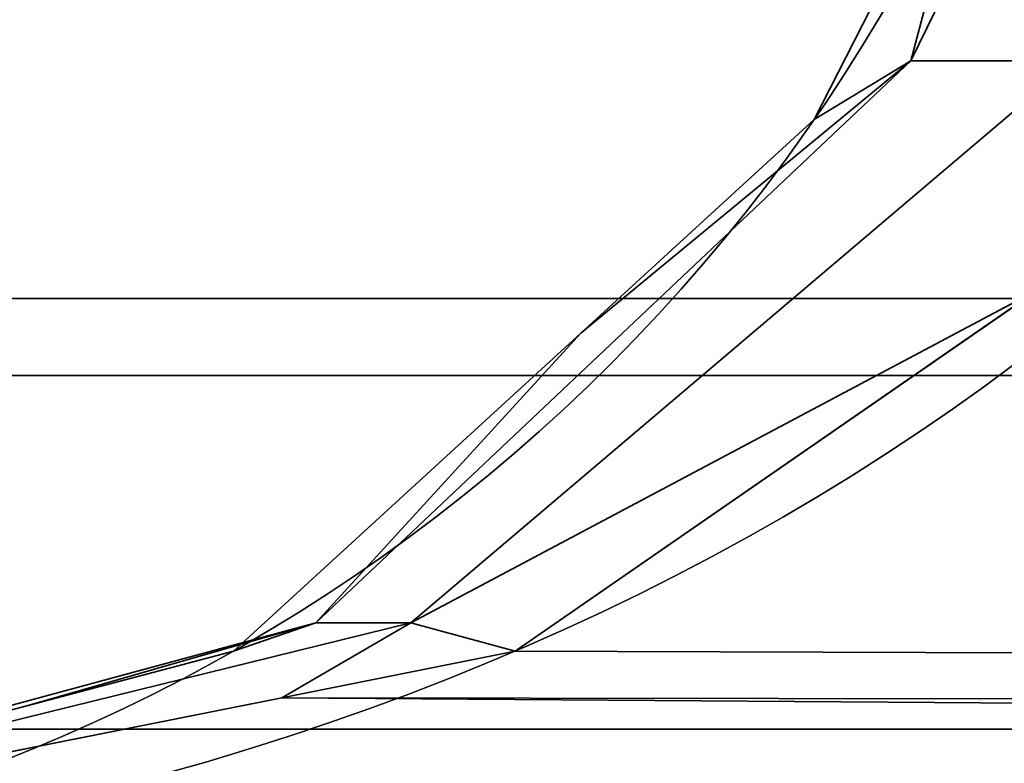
# Model space of a CAD drawing. Header units: millimetres. Extents: x -493 to 6693, y -115 to 145.
# Tile 642 of 656: x 2560.18 to 2560.962, y -23.407 to -22.816. Entities that reach past the tile are written whole.
import ezdxf

# ---------------------------------------------------------------- set-up
doc = ezdxf.new("R2010")
doc.units = ezdxf.units.MM
doc.layers.add('151', color=7, linetype='Continuous', true_color=0xffffff)

# ---------------------------------------------------------------- blocks, each defined once
blk = doc.blocks.new('UG_SURFACE_142')
at = {"layer": '151', "color": 252, "linetype": 'Continuous', "lineweight": 35}
for points in [[(2560.94527, -22.63215, 1162.35006), (2561.04541, -22.52658, 1162.56607), (2560.88805, -22.84849, 1162.6972)], [(2561.01704, -22.84849, 1162.88352), (2560.88805, -22.84849, 1162.6972), (2561.04541, -22.52658, 1162.56607), (2561.19514, -22.52658, 1162.78231)], [(2560.88805, -22.84849, 1005.80275), (2561.04541, -22.52658, 1005.93388), (2560.94527, -22.63215, 1006.14989)], [(2560.88805, -22.84849, 1005.80275), (2561.01704, -22.84849, 1005.61655), (2561.19514, -22.52658, 1005.71775), (2561.04541, -22.52658, 1005.93388)], [(2560.88805, -22.84849, 1162.6972), (2560.81128, -22.895, 1162.48918), (2560.94527, -22.63215, 1162.35006)], [(2560.81128, -22.895, 1006.01089), (2560.94527, -22.63215, 1162.35006), (2560.81128, -22.895, 1162.48918)], [(2560.81128, -22.895, 1006.01089), (2560.94527, -22.63215, 1006.14989), (2560.94527, -22.63215, 1162.35006)], [(2560.94527, -22.63215, 1006.14989), (2560.81128, -22.895, 1006.01089), (2560.88805, -22.84849, 1005.80275)], [(2559.60011, -23.5, 1164.25002), (2561.00011, -23.5, 1164.25002), (2561.00011, -22.8, 1164.25002), (2559.60011, -22.8, 1164.25002)], [(2580.02019, -23.5, 979.25001), (2559.60011, -23.5, 979.25001), (2559.60011, -22.8, 979.25001), (2580.02019, -22.8, 979.25001)], [(2560.62579, -23.06494, 1162.68182), (2560.88805, -22.84849, 1162.6972), (2560.41503, -23.29509, 1163.08177)], [(2560.49061, -23.29509, 1163.19084), (2560.41503, -23.29509, 1163.08177), (2560.88805, -22.84849, 1162.6972), (2561.01704, -22.84849, 1162.88352)], [(2560.41503, -23.29509, 1005.4183), (2560.88805, -22.84849, 1005.80275), (2560.62579, -23.06494, 1005.81813)], [(2560.41503, -23.29509, 1005.4183), (2560.49061, -23.29509, 1005.30922), (2561.01704, -22.84849, 1005.61655), (2560.88805, -22.84849, 1005.80275)], [(2560.49061, -23.29509, 1163.19084), (2561.01704, -22.84849, 1162.88352), (2560.98843, -23.03085, 1163.11312)], [(2560.98843, -23.03085, 1005.38695), (2561.01704, -22.84849, 1005.61655), (2560.49061, -23.29509, 1005.30922)], [(2560.62579, -23.06494, 1162.68182), (2560.81128, -22.895, 1162.48918), (2560.88805, -22.84849, 1162.6972)], [(2560.88805, -22.84849, 1005.80275), (2560.81128, -22.895, 1006.01089), (2560.62579, -23.06494, 1005.81813)], [(2560.81128, -22.895, 1162.48918), (2560.62579, -23.06494, 1005.81813), (2560.81128, -22.895, 1006.01089)], [(2560.81128, -22.895, 1162.48918), (2560.62579, -23.06494, 1162.68182), (2560.62579, -23.06494, 1005.81813)], [(2560.98843, -23.03085, 1163.11312), (2560.57358, -23.31777, 1163.29181), (2560.49061, -23.29509, 1163.19084)], [(2560.49061, -23.29509, 1005.30922), (2560.57358, -23.31777, 1005.20813), (2560.98843, -23.03085, 1005.38695)], [(2580.21665, -23.38238, 1170.81869), (2560.57358, -23.31777, 1163.29181), (2560.98843, -23.03085, 1163.11312)], [(2560.98843, -23.03085, 1005.38695), (2560.57358, -23.31777, 1005.20813), (2580.21665, -23.38238, 997.68138)], [(2560.41503, -23.29509, 1163.08177), (2560.3497, -23.31777, 1162.96864), (2560.62579, -23.06494, 1162.68182)], [(2560.3497, -23.31777, 1005.53143), (2560.62579, -23.06494, 1162.68182), (2560.3497, -23.31777, 1162.96864)], [(2560.3497, -23.31777, 1005.53143), (2560.62579, -23.06494, 1005.81813), (2560.62579, -23.06494, 1162.68182)], [(2560.62579, -23.06494, 1005.81813), (2560.3497, -23.31777, 1005.53143), (2560.41503, -23.29509, 1005.4183)], [(2560.41503, -23.29509, 1163.08177), (2559.659, -23.5, 1163.68592), (2560.18543, -23.3611, 1163.13922)], [(2560.38809, -23.35471, 1163.37168), (2559.659, -23.5, 1163.68592), (2560.49061, -23.29509, 1163.19084)], [(2559.659, -23.5, 1163.68592), (2560.41503, -23.29509, 1163.08177), (2560.49061, -23.29509, 1163.19084)], [(2560.49061, -23.29509, 1005.30922), (2559.659, -23.5, 1004.81403), (2560.38809, -23.35471, 1005.12826)], [(2560.18543, -23.3611, 1005.36084), (2559.659, -23.5, 1004.81403), (2560.41503, -23.29509, 1005.4183)], [(2559.659, -23.5, 1004.81403), (2560.49061, -23.29509, 1005.30922), (2560.41503, -23.29509, 1005.4183)], [(2560.18543, -23.3611, 1163.13922), (2560.3497, -23.31777, 1162.96864), (2560.41503, -23.29509, 1163.08177)], [(2560.41503, -23.29509, 1005.4183), (2560.3497, -23.31777, 1005.53143), (2560.18543, -23.3611, 1005.36084)], [(2560.49061, -23.29509, 1163.19084), (2560.57358, -23.31777, 1163.29181), (2560.38809, -23.35471, 1163.37168)], [(2560.38809, -23.35471, 1005.12826), (2560.57358, -23.31777, 1005.20813), (2560.49061, -23.29509, 1005.30922)], [(2560.3497, -23.31777, 1162.96864), (2560.18543, -23.3611, 1005.36084), (2560.3497, -23.31777, 1005.53143)], [(2560.3497, -23.31777, 1162.96864), (2560.18543, -23.3611, 1163.13922), (2560.18543, -23.3611, 1005.36084)], [(2580.21665, -23.38238, 1170.81869), (2560.38809, -23.35471, 1163.37168), (2560.57358, -23.31777, 1163.29181)], [(2560.57358, -23.31777, 1005.20813), (2560.38809, -23.35471, 1005.12826), (2580.21665, -23.38238, 997.68138)], [(2580.02019, -23.5, 1171.34118), (2559.659, -23.5, 1163.68592), (2560.38809, -23.35471, 1163.37168)], [(2560.38809, -23.35471, 1005.12826), (2559.659, -23.5, 1004.81403), (2580.02019, -23.5, 997.15877)], [(2560.38809, -23.35471, 1163.37168), (2580.21665, -23.38238, 1170.81869), (2580.21474, -23.38626, 1170.82381)], [(2560.38809, -23.35471, 1163.37168), (2580.21474, -23.38626, 1170.82381), (2580.02019, -23.5, 1171.34118)], [(2580.02019, -23.5, 997.15877), (2580.21474, -23.38626, 997.67619), (2560.38809, -23.35471, 1005.12826)], [(2580.21474, -23.38626, 997.67619), (2580.21665, -23.38238, 997.68138), (2560.38809, -23.35471, 1005.12826)], [(2560.18543, -23.3611, 1005.36084), (2560.18543, -23.3611, 1163.13922), (2559.659, -23.5, 1163.68592), (2559.659, -23.5, 1004.81403)]]:
    blk.add_3dface(points, dxfattribs=at)
blk = doc.blocks.new('UG_SURFACE_143')
at = {"layer": '151', "color": 252, "linetype": 'Continuous', "lineweight": 35}
for points in [[(2560.94527, -22.63215, 1162.35006), (2561.04541, -22.52658, 1162.56607), (2560.88805, -22.84849, 1162.6972)], [(2561.01704, -22.84849, 1162.88352), (2560.88805, -22.84849, 1162.6972), (2561.04541, -22.52658, 1162.56607), (2561.19514, -22.52658, 1162.78231)], [(2560.88805, -22.84849, 1005.80275), (2561.04541, -22.52658, 1005.93388), (2560.94527, -22.63215, 1006.14989)], [(2560.88805, -22.84849, 1005.80275), (2561.01704, -22.84849, 1005.61655), (2561.19514, -22.52658, 1005.71775), (2561.04541, -22.52658, 1005.93388)], [(2560.88805, -22.84849, 1162.6972), (2560.81128, -22.895, 1162.48918), (2560.94527, -22.63215, 1162.35006)], [(2560.81128, -22.895, 1006.01089), (2560.94527, -22.63215, 1162.35006), (2560.81128, -22.895, 1162.48918)], [(2560.81128, -22.895, 1006.01089), (2560.94527, -22.63215, 1006.14989), (2560.94527, -22.63215, 1162.35006)], [(2560.94527, -22.63215, 1006.14989), (2560.81128, -22.895, 1006.01089), (2560.88805, -22.84849, 1005.80275)], [(2559.60011, -23.5, 1164.25002), (2561.00011, -23.5, 1164.25002), (2561.00011, -22.8, 1164.25002), (2559.60011, -22.8, 1164.25002)], [(2580.02019, -23.5, 979.25001), (2559.60011, -23.5, 979.25001), (2559.60011, -22.8, 979.25001), (2580.02019, -22.8, 979.25001)], [(2560.62579, -23.06494, 1162.68182), (2560.88805, -22.84849, 1162.6972), (2560.41503, -23.29509, 1163.08177)], [(2560.49061, -23.29509, 1163.19084), (2560.41503, -23.29509, 1163.08177), (2560.88805, -22.84849, 1162.6972), (2561.01704, -22.84849, 1162.88352)], [(2560.41503, -23.29509, 1005.4183), (2560.88805, -22.84849, 1005.80275), (2560.62579, -23.06494, 1005.81813)], [(2560.41503, -23.29509, 1005.4183), (2560.49061, -23.29509, 1005.30922), (2561.01704, -22.84849, 1005.61655), (2560.88805, -22.84849, 1005.80275)], [(2560.49061, -23.29509, 1163.19084), (2561.01704, -22.84849, 1162.88352), (2560.98843, -23.03085, 1163.11312)], [(2560.98843, -23.03085, 1005.38695), (2561.01704, -22.84849, 1005.61655), (2560.49061, -23.29509, 1005.30922)], [(2560.62579, -23.06494, 1162.68182), (2560.81128, -22.895, 1162.48918), (2560.88805, -22.84849, 1162.6972)], [(2560.88805, -22.84849, 1005.80275), (2560.81128, -22.895, 1006.01089), (2560.62579, -23.06494, 1005.81813)], [(2560.81128, -22.895, 1162.48918), (2560.62579, -23.06494, 1005.81813), (2560.81128, -22.895, 1006.01089)], [(2560.81128, -22.895, 1162.48918), (2560.62579, -23.06494, 1162.68182), (2560.62579, -23.06494, 1005.81813)], [(2560.98843, -23.03085, 1163.11312), (2560.57358, -23.31777, 1163.29181), (2560.49061, -23.29509, 1163.19084)], [(2560.49061, -23.29509, 1005.30922), (2560.57358, -23.31777, 1005.20813), (2560.98843, -23.03085, 1005.38695)], [(2580.21665, -23.38238, 1170.81869), (2560.57358, -23.31777, 1163.29181), (2560.98843, -23.03085, 1163.11312)], [(2560.98843, -23.03085, 1005.38695), (2560.57358, -23.31777, 1005.20813), (2580.21665, -23.38238, 997.68138)], [(2560.41503, -23.29509, 1163.08177), (2560.3497, -23.31777, 1162.96864), (2560.62579, -23.06494, 1162.68182)], [(2560.3497, -23.31777, 1005.53143), (2560.62579, -23.06494, 1162.68182), (2560.3497, -23.31777, 1162.96864)], [(2560.3497, -23.31777, 1005.53143), (2560.62579, -23.06494, 1005.81813), (2560.62579, -23.06494, 1162.68182)], [(2560.62579, -23.06494, 1005.81813), (2560.3497, -23.31777, 1005.53143), (2560.41503, -23.29509, 1005.4183)], [(2560.41503, -23.29509, 1163.08177), (2559.659, -23.5, 1163.68592), (2560.18543, -23.3611, 1163.13922)], [(2560.38809, -23.35471, 1163.37168), (2559.659, -23.5, 1163.68592), (2560.49061, -23.29509, 1163.19084)], [(2559.659, -23.5, 1163.68592), (2560.41503, -23.29509, 1163.08177), (2560.49061, -23.29509, 1163.19084)], [(2560.49061, -23.29509, 1005.30922), (2559.659, -23.5, 1004.81403), (2560.38809, -23.35471, 1005.12826)], [(2560.18543, -23.3611, 1005.36084), (2559.659, -23.5, 1004.81403), (2560.41503, -23.29509, 1005.4183)], [(2559.659, -23.5, 1004.81403), (2560.49061, -23.29509, 1005.30922), (2560.41503, -23.29509, 1005.4183)], [(2560.18543, -23.3611, 1163.13922), (2560.3497, -23.31777, 1162.96864), (2560.41503, -23.29509, 1163.08177)], [(2560.41503, -23.29509, 1005.4183), (2560.3497, -23.31777, 1005.53143), (2560.18543, -23.3611, 1005.36084)], [(2560.49061, -23.29509, 1163.19084), (2560.57358, -23.31777, 1163.29181), (2560.38809, -23.35471, 1163.37168)], [(2560.38809, -23.35471, 1005.12826), (2560.57358, -23.31777, 1005.20813), (2560.49061, -23.29509, 1005.30922)], [(2560.3497, -23.31777, 1162.96864), (2560.18543, -23.3611, 1005.36084), (2560.3497, -23.31777, 1005.53143)], [(2560.3497, -23.31777, 1162.96864), (2560.18543, -23.3611, 1163.13922), (2560.18543, -23.3611, 1005.36084)], [(2580.21665, -23.38238, 1170.81869), (2560.38809, -23.35471, 1163.37168), (2560.57358, -23.31777, 1163.29181)], [(2560.57358, -23.31777, 1005.20813), (2560.38809, -23.35471, 1005.12826), (2580.21665, -23.38238, 997.68138)], [(2580.02019, -23.5, 1171.34118), (2559.659, -23.5, 1163.68592), (2560.38809, -23.35471, 1163.37168)], [(2560.38809, -23.35471, 1005.12826), (2559.659, -23.5, 1004.81403), (2580.02019, -23.5, 997.15877)], [(2560.38809, -23.35471, 1163.37168), (2580.21665, -23.38238, 1170.81869), (2580.21474, -23.38626, 1170.82381)], [(2560.38809, -23.35471, 1163.37168), (2580.21474, -23.38626, 1170.82381), (2580.02019, -23.5, 1171.34118)], [(2580.02019, -23.5, 997.15877), (2580.21474, -23.38626, 997.67619), (2560.38809, -23.35471, 1005.12826)], [(2580.21474, -23.38626, 997.67619), (2580.21665, -23.38238, 997.68138), (2560.38809, -23.35471, 1005.12826)], [(2560.18543, -23.3611, 1005.36084), (2560.18543, -23.3611, 1163.13922), (2559.659, -23.5, 1163.68592), (2559.659, -23.5, 1004.81403)]]:
    blk.add_3dface(points, dxfattribs=at)
blk = doc.blocks.new('UG_SURFACE_144')
at = {"layer": '151', "color": 252, "linetype": 'Continuous', "lineweight": 35}
for points in [[(2560.94527, -22.63215, 1162.35006), (2561.04541, -22.52658, 1162.56607), (2560.88805, -22.84849, 1162.6972)], [(2561.01704, -22.84849, 1162.88352), (2560.88805, -22.84849, 1162.6972), (2561.04541, -22.52658, 1162.56607), (2561.19514, -22.52658, 1162.78231)], [(2560.88805, -22.84849, 1005.80275), (2561.04541, -22.52658, 1005.93388), (2560.94527, -22.63215, 1006.14989)], [(2560.88805, -22.84849, 1005.80275), (2561.01704, -22.84849, 1005.61655), (2561.19514, -22.52658, 1005.71775), (2561.04541, -22.52658, 1005.93388)], [(2560.88805, -22.84849, 1162.6972), (2560.81128, -22.895, 1162.48918), (2560.94527, -22.63215, 1162.35006)], [(2560.81128, -22.895, 1006.01089), (2560.94527, -22.63215, 1162.35006), (2560.81128, -22.895, 1162.48918)], [(2560.81128, -22.895, 1006.01089), (2560.94527, -22.63215, 1006.14989), (2560.94527, -22.63215, 1162.35006)], [(2560.94527, -22.63215, 1006.14989), (2560.81128, -22.895, 1006.01089), (2560.88805, -22.84849, 1005.80275)], [(2559.60011, -23.5, 1164.25002), (2561.00011, -23.5, 1164.25002), (2561.00011, -22.8, 1164.25002), (2559.60011, -22.8, 1164.25002)], [(2580.02019, -23.5, 979.25001), (2559.60011, -23.5, 979.25001), (2559.60011, -22.8, 979.25001), (2580.02019, -22.8, 979.25001)], [(2560.62579, -23.06494, 1162.68182), (2560.88805, -22.84849, 1162.6972), (2560.41503, -23.29509, 1163.08177)], [(2560.49061, -23.29509, 1163.19084), (2560.41503, -23.29509, 1163.08177), (2560.88805, -22.84849, 1162.6972), (2561.01704, -22.84849, 1162.88352)], [(2560.41503, -23.29509, 1005.4183), (2560.88805, -22.84849, 1005.80275), (2560.62579, -23.06494, 1005.81813)], [(2560.41503, -23.29509, 1005.4183), (2560.49061, -23.29509, 1005.30922), (2561.01704, -22.84849, 1005.61655), (2560.88805, -22.84849, 1005.80275)], [(2560.49061, -23.29509, 1163.19084), (2561.01704, -22.84849, 1162.88352), (2560.98843, -23.03085, 1163.11312)], [(2560.98843, -23.03085, 1005.38695), (2561.01704, -22.84849, 1005.61655), (2560.49061, -23.29509, 1005.30922)], [(2560.62579, -23.06494, 1162.68182), (2560.81128, -22.895, 1162.48918), (2560.88805, -22.84849, 1162.6972)], [(2560.88805, -22.84849, 1005.80275), (2560.81128, -22.895, 1006.01089), (2560.62579, -23.06494, 1005.81813)], [(2560.81128, -22.895, 1162.48918), (2560.62579, -23.06494, 1005.81813), (2560.81128, -22.895, 1006.01089)], [(2560.81128, -22.895, 1162.48918), (2560.62579, -23.06494, 1162.68182), (2560.62579, -23.06494, 1005.81813)], [(2560.98843, -23.03085, 1163.11312), (2560.57358, -23.31777, 1163.29181), (2560.49061, -23.29509, 1163.19084)], [(2560.49061, -23.29509, 1005.30922), (2560.57358, -23.31777, 1005.20813), (2560.98843, -23.03085, 1005.38695)], [(2580.21665, -23.38238, 1170.81869), (2560.57358, -23.31777, 1163.29181), (2560.98843, -23.03085, 1163.11312)], [(2560.98843, -23.03085, 1005.38695), (2560.57358, -23.31777, 1005.20813), (2580.21665, -23.38238, 997.68138)], [(2560.41503, -23.29509, 1163.08177), (2560.3497, -23.31777, 1162.96864), (2560.62579, -23.06494, 1162.68182)], [(2560.3497, -23.31777, 1005.53143), (2560.62579, -23.06494, 1162.68182), (2560.3497, -23.31777, 1162.96864)], [(2560.3497, -23.31777, 1005.53143), (2560.62579, -23.06494, 1005.81813), (2560.62579, -23.06494, 1162.68182)], [(2560.62579, -23.06494, 1005.81813), (2560.3497, -23.31777, 1005.53143), (2560.41503, -23.29509, 1005.4183)], [(2560.41503, -23.29509, 1163.08177), (2559.659, -23.5, 1163.68592), (2560.18543, -23.3611, 1163.13922)], [(2560.38809, -23.35471, 1163.37168), (2559.659, -23.5, 1163.68592), (2560.49061, -23.29509, 1163.19084)], [(2559.659, -23.5, 1163.68592), (2560.41503, -23.29509, 1163.08177), (2560.49061, -23.29509, 1163.19084)], [(2560.49061, -23.29509, 1005.30922), (2559.659, -23.5, 1004.81403), (2560.38809, -23.35471, 1005.12826)], [(2560.18543, -23.3611, 1005.36084), (2559.659, -23.5, 1004.81403), (2560.41503, -23.29509, 1005.4183)], [(2559.659, -23.5, 1004.81403), (2560.49061, -23.29509, 1005.30922), (2560.41503, -23.29509, 1005.4183)], [(2560.18543, -23.3611, 1163.13922), (2560.3497, -23.31777, 1162.96864), (2560.41503, -23.29509, 1163.08177)], [(2560.41503, -23.29509, 1005.4183), (2560.3497, -23.31777, 1005.53143), (2560.18543, -23.3611, 1005.36084)], [(2560.49061, -23.29509, 1163.19084), (2560.57358, -23.31777, 1163.29181), (2560.38809, -23.35471, 1163.37168)], [(2560.38809, -23.35471, 1005.12826), (2560.57358, -23.31777, 1005.20813), (2560.49061, -23.29509, 1005.30922)], [(2560.3497, -23.31777, 1162.96864), (2560.18543, -23.3611, 1005.36084), (2560.3497, -23.31777, 1005.53143)], [(2560.3497, -23.31777, 1162.96864), (2560.18543, -23.3611, 1163.13922), (2560.18543, -23.3611, 1005.36084)], [(2580.21665, -23.38238, 1170.81869), (2560.38809, -23.35471, 1163.37168), (2560.57358, -23.31777, 1163.29181)], [(2560.57358, -23.31777, 1005.20813), (2560.38809, -23.35471, 1005.12826), (2580.21665, -23.38238, 997.68138)], [(2580.02019, -23.5, 1171.34118), (2559.659, -23.5, 1163.68592), (2560.38809, -23.35471, 1163.37168)], [(2560.38809, -23.35471, 1005.12826), (2559.659, -23.5, 1004.81403), (2580.02019, -23.5, 997.15877)], [(2560.38809, -23.35471, 1163.37168), (2580.21665, -23.38238, 1170.81869), (2580.21474, -23.38626, 1170.82381)], [(2560.38809, -23.35471, 1163.37168), (2580.21474, -23.38626, 1170.82381), (2580.02019, -23.5, 1171.34118)], [(2580.02019, -23.5, 997.15877), (2580.21474, -23.38626, 997.67619), (2560.38809, -23.35471, 1005.12826)], [(2580.21474, -23.38626, 997.67619), (2580.21665, -23.38238, 997.68138), (2560.38809, -23.35471, 1005.12826)], [(2560.18543, -23.3611, 1005.36084), (2560.18543, -23.3611, 1163.13922), (2559.659, -23.5, 1163.68592), (2559.659, -23.5, 1004.81403)]]:
    blk.add_3dface(points, dxfattribs=at)
blk = doc.blocks.new('UG_SURFACE_148')
at = {"layer": '151', "color": 252, "linetype": 'Continuous', "lineweight": 35}
for points in [[(2547.0593, -22.52088, 2060.19092), (2547.23454, -23.09866, 2060.01544), (3452.76546, -23.09866, 2060.01544), (3452.9407, -22.52088, 2060.19092)], [(3451.03717, -23.03723, 2058.28714), (2548.96283, -23.03723, 2058.28714), (2548.62022, -22.52464, 2058.62975), (3451.37978, -22.52464, 2058.62975)], [(3450.52457, -23.37973, 2057.77454), (2549.47543, -23.37973, 2057.77454), (2548.96283, -23.03723, 2058.28714), (3451.03717, -23.03723, 2058.28714)], [(3452.76546, -23.09866, 2060.01544), (2547.23454, -23.09866, 2060.01544), (2547.90211, -24.09789, 2059.34787), (3452.09789, -24.09789, 2059.34787)], [(3449.91994, -23.5, 2057.16991), (2550.08006, -23.5, 2057.16991), (2549.47543, -23.37973, 2057.77454), (3450.52457, -23.37973, 2057.77454)]]:
    blk.add_3dface(points, dxfattribs=at)

msp = doc.modelspace()

# ---------------------------------------------------------------- linework, layer by layer
at = {"layer": '151', "color": 253, "linetype": 'Continuous', "lineweight": -3, "extrusion": (-0.72035, 0, 0.69361)}
msp.add_ellipse((2559.65898, -22.1, 1004.81407), major_axis=(1.4, 0, 1.45397), ratio=0.69361, start_param=4.712389, end_param=5.944798, dxfattribs=at)
msp.add_ellipse((2559.65898, -22.1, 1004.81407), major_axis=(1.4, 0, 1.45397), ratio=0.69361, start_param=4.712389, end_param=5.944798, dxfattribs=at)
msp.add_ellipse((2559.65898, -22.1, 1004.81407), major_axis=(1.4, 0, 1.45397), ratio=0.69361, start_param=4.712389, end_param=5.944798, dxfattribs=at)
at = {"layer": '151', "color": 253, "linetype": 'Continuous', "lineweight": -3, "extrusion": (-0.72035, 0, -0.69361)}
msp.add_ellipse((2559.65898, -22.1, 1163.68593), major_axis=(1.4, 0, -1.45397), ratio=0.69361, start_param=0.338388, end_param=1.570796, dxfattribs=at)
msp.add_ellipse((2559.65898, -22.1, 1163.68593), major_axis=(1.4, 0, -1.45397), ratio=0.69361, start_param=0.338388, end_param=1.570796, dxfattribs=at)
msp.add_ellipse((2559.65898, -22.1, 1163.68593), major_axis=(1.4, 0, -1.45397), ratio=0.69361, start_param=0.338388, end_param=1.570796, dxfattribs=at)
at = {"layer": '151', "color": 253, "linetype": 'Continuous', "lineweight": -3, "extrusion": (0.395731, 0, 0.918367)}
msp.add_ellipse((2559.65898, -22.1, 1163.68593), major_axis=(1.85365, 0, -0.79875), ratio=0.69361, start_param=4.712389, end_param=5.944798, dxfattribs=at)
msp.add_ellipse((2559.65898, -22.1, 1163.68593), major_axis=(1.85365, 0, -0.79875), ratio=0.69361, start_param=4.712389, end_param=5.944798, dxfattribs=at)
msp.add_ellipse((2559.65898, -22.1, 1163.68593), major_axis=(1.85365, 0, -0.79875), ratio=0.69361, start_param=4.712389, end_param=5.944798, dxfattribs=at)
at = {"layer": '151', "color": 253, "linetype": 'Continuous', "lineweight": -3, "extrusion": (0.395731, 0, -0.918367)}
msp.add_ellipse((2559.65898, -22.1, 1004.81407), major_axis=(1.85365, 0, 0.79875), ratio=0.69361, start_param=0.338388, end_param=1.570796, dxfattribs=at)
msp.add_ellipse((2559.65898, -22.1, 1004.81407), major_axis=(1.85365, 0, 0.79875), ratio=0.69361, start_param=0.338388, end_param=1.570796, dxfattribs=at)
msp.add_ellipse((2559.65898, -22.1, 1004.81407), major_axis=(1.85365, 0, 0.79875), ratio=0.69361, start_param=0.338388, end_param=1.570796, dxfattribs=at)

# ---------------------------------------------------------------- block references
at = {"layer": '151', "color": 253, "linetype": 'Continuous', "lineweight": -3}
for name in ['UG_SURFACE_148', 'UG_SURFACE_142', 'UG_SURFACE_143', 'UG_SURFACE_144']:
    msp.add_blockref(name, (0, 0), dxfattribs=at)

doc.saveas('drawing.dxf')
